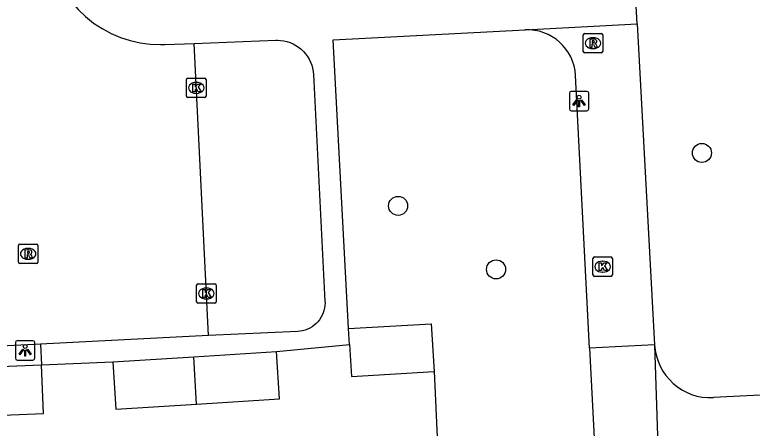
# Model space of a CAD drawing. Extents: x 161084 to 161928, y 385355 to 386522.
# Drawn here: x 161529.89 to 161567.76, y 385641 to 385662.25 of the extents above; entities that cross this region are included whole.
import ezdxf

# ---------------------------------------------------------------- set-up
doc = ezdxf.new("R2010")
doc.units = 0
for name, color, linetype in [('IMGEO_Boom', 7, 'Continuous'), ('IMGEO_Groenvoorziening', 7, 'Continuous'), ('IMGEO_Hek', 7, 'Continuous'), ('IMGEO_Kolk', 7, 'Continuous'), ('IMGEO_Lichtpunt', 7, 'Continuous'), ('IMGEO_Pand', 7, 'Continuous'), ('IMGEO_Rijbaan_lokaal_open', 7, 'Continuous'), ('IMGEO_Rioolput', 7, 'Continuous'), ('IMGEO_Voetpad_open', 7, 'Continuous')]:
    doc.layers.add(name, color=color, linetype=linetype)

msp = doc.modelspace()

# ---------------------------------------------------------------- linework, layer by layer
at = {"layer": 'IMGEO_Boom'}
for centre in [(161565.173, 385655.147), (161549.573, 385652.426), (161554.602, 385649.164)]:
    msp.add_circle(centre, 0.489, dxfattribs=at)
at = {"layer": 'IMGEO_Groenvoorziening'}
msp.add_lwpolyline([(161551.419, 385643.911), (161551.859, 385634.543)], dxfattribs=at)
at = {"layer": 'IMGEO_Hek'}
msp.add_lwpolyline([(161551.419, 385643.911), (161551.859, 385634.543)], dxfattribs=at)
at = {"layer": 'IMGEO_Kolk'}
for p, q in [((161538.708, 385658.064), (161538.708, 385658.916)), ((161538.783, 385658.99), (161539.635, 385658.99)), ((161539.196, 385658.77), (161539.221, 385658.77)), ((161539.709, 385658.916), (161539.709, 385658.064)), ((161539.635, 385657.99), (161538.783, 385657.99)), ((161539.219, 385658.21), (161539.194, 385658.21)), ((161559.575, 385648.876), (161559.575, 385649.728)), ((161559.65, 385649.802), (161560.502, 385649.802)), ((161560.063, 385649.582), (161560.088, 385649.582)), ((161560.576, 385649.728), (161560.576, 385648.876)), ((161560.086, 385649.022), (161560.061, 385649.022)), ((161539.304, 385648.426), (161540.156, 385648.426)), ((161560.502, 385648.802), (161559.65, 385648.802)), ((161539.229, 385647.5), (161539.229, 385648.352)), ((161539.717, 385648.206), (161539.742, 385648.206)), ((161540.23, 385648.352), (161540.23, 385647.5)), ((161540.156, 385647.426), (161539.304, 385647.426)), ((161539.74, 385647.646), (161539.715, 385647.646))]:
    msp.add_line(p, q, dxfattribs=at)
for points in [[(161538.708, 385658.064), (161538.708, 385658.916)], [(161538.783, 385658.99), (161539.635, 385658.99)], [(161539.029, 385658.69), (161539.152, 385658.69), (161539.152, 385658.539), (161539.282, 385658.69), (161539.446, 385658.69), (161539.3, 385658.539), (161539.453, 385658.29), (161539.301, 385658.29), (161539.216, 385658.454), (161539.152, 385658.387), (161539.152, 385658.29), (161539.029, 385658.29), (161539.029, 385658.69)], [(161539.709, 385658.916), (161539.709, 385658.064)], [(161539.635, 385657.99), (161538.783, 385657.99)], [(161559.575, 385648.876), (161559.575, 385649.728)], [(161559.65, 385649.802), (161560.502, 385649.802)], [(161560.576, 385649.728), (161560.576, 385648.876)], [(161559.896, 385649.502), (161560.019, 385649.502), (161560.019, 385649.351), (161560.149, 385649.502), (161560.313, 385649.502), (161560.167, 385649.351), (161560.32, 385649.102), (161560.168, 385649.102), (161560.083, 385649.266), (161560.019, 385649.199), (161560.019, 385649.102), (161559.896, 385649.102), (161559.896, 385649.502)], [(161539.304, 385648.426), (161540.156, 385648.426)], [(161560.502, 385648.802), (161559.65, 385648.802)], [(161539.229, 385647.5), (161539.229, 385648.352)], [(161539.55, 385648.126), (161539.673, 385648.126), (161539.673, 385647.975), (161539.803, 385648.126), (161539.967, 385648.126), (161539.821, 385647.975), (161539.974, 385647.726), (161539.822, 385647.726), (161539.737, 385647.89), (161539.673, 385647.823), (161539.673, 385647.726), (161539.55, 385647.726), (161539.55, 385648.126)], [(161540.23, 385648.352), (161540.23, 385647.5)], [(161540.156, 385647.426), (161539.304, 385647.426)]]:
    msp.add_lwpolyline(points, dxfattribs=at)
for centre, start, end in [((161538.785, 385658.914), 91.552, 178.448), ((161538.785, 385658.914), 91.552, 178.448), ((161539.633, 385658.914), 1.552, 88.448), ((161539.633, 385658.914), 1.552, 88.448), ((161538.785, 385658.066), 181.552, 268.448), ((161538.785, 385658.066), 181.552, 268.448), ((161539.633, 385658.066), 271.552, 358.448), ((161539.633, 385658.066), 271.552, 358.448), ((161559.652, 385649.726), 91.552, 178.448), ((161559.652, 385649.726), 91.552, 178.448), ((161560.5, 385649.726), 1.552, 88.448), ((161560.5, 385649.726), 1.552, 88.448), ((161559.652, 385648.878), 181.552, 268.448), ((161559.652, 385648.878), 181.552, 268.448), ((161560.5, 385648.878), 271.552, 358.448), ((161560.5, 385648.878), 271.552, 358.448), ((161539.306, 385648.35), 91.552, 178.448), ((161539.306, 385648.35), 91.552, 178.448), ((161540.154, 385648.35), 1.552, 88.448), ((161540.154, 385648.35), 1.552, 88.448), ((161539.306, 385647.502), 181.552, 268.448), ((161539.306, 385647.502), 181.552, 268.448), ((161540.154, 385647.502), 271.552, 358.448), ((161540.154, 385647.502), 271.552, 358.448)]:
    msp.add_arc(centre, 0.0765, start, end, dxfattribs=at)
for centre, major_axis, ratio, start_param, end_param in [((161539.195, 385658.49), (-0.387, 0.002), 0.722429, 4.712389, 7.853982), ((161539.22, 385658.49), (-0.39, 0.002), 0.717154, 1.570796, 4.712389), ((161560.062, 385649.302), (-0.387, 0.002), 0.722429, 4.712389, 7.853982), ((161560.087, 385649.302), (-0.39, 0.002), 0.717154, 1.570796, 4.712389), ((161539.716, 385647.926), (-0.387, 0.002), 0.722429, 4.712389, 7.853982), ((161539.741, 385647.926), (-0.39, 0.002), 0.717154, 1.570796, 4.712389)]:
    msp.add_ellipse(centre, major_axis=major_axis, ratio=ratio, start_param=start_param, end_param=end_param, dxfattribs=at)
at = {"layer": 'IMGEO_Lichtpunt'}
for p, q in [((161559.268, 385658.313), (161558.46, 385658.313)), ((161559.268, 385658.313), (161558.46, 385658.313)), ((161558.366, 385658.218), (161558.366, 385657.411)), ((161558.366, 385658.218), (161558.366, 385657.411)), ((161559.362, 385657.411), (161559.362, 385658.218)), ((161559.362, 385657.411), (161559.362, 385658.218)), ((161558.46, 385657.317), (161559.268, 385657.317)), ((161558.46, 385657.317), (161559.268, 385657.317)), ((161529.922, 385645.402), (161529.922, 385644.595)), ((161529.922, 385645.402), (161529.922, 385644.595)), ((161530.824, 385645.497), (161530.016, 385645.497)), ((161530.824, 385645.497), (161530.016, 385645.497)), ((161530.918, 385644.595), (161530.918, 385645.402)), ((161530.918, 385644.595), (161530.918, 385645.402)), ((161530.016, 385644.501), (161530.824, 385644.501)), ((161530.016, 385644.501), (161530.824, 385644.501))]:
    msp.add_line(p, q, dxfattribs=at)
for points in [[(161558.74, 385657.882), (161558.779, 385657.854), (161558.591, 385657.592), (161558.553, 385657.619), (161558.74, 385657.882)], [(161558.842, 385657.834), (161558.889, 385657.834), (161558.889, 385657.512), (161558.842, 385657.512), (161558.842, 385657.834)], [(161558.952, 385657.854), (161558.99, 385657.881), (161559.177, 385657.619), (161559.138, 385657.591), (161558.952, 385657.854)], [(161530.296, 385645.066), (161530.335, 385645.038), (161530.147, 385644.776), (161530.109, 385644.803), (161530.296, 385645.066)], [(161530.398, 385645.018), (161530.445, 385645.018), (161530.445, 385644.696), (161530.398, 385644.696), (161530.398, 385645.018)], [(161530.508, 385645.038), (161530.546, 385645.065), (161530.733, 385644.803), (161530.694, 385644.775), (161530.508, 385645.038)]]:
    msp.add_lwpolyline(points, dxfattribs=at)
for centre in [(161558.865, 385658.016), (161530.421, 385645.2)]:
    msp.add_circle(centre, 0.0994, dxfattribs=at)
for centre, start, end in [((161558.46, 385658.218), 90, 180), ((161558.46, 385658.218), 90, 180), ((161559.268, 385658.218), 0, 90), ((161559.268, 385658.218), 0, 90), ((161558.46, 385657.411), 180, 270), ((161558.46, 385657.411), 180, 270), ((161559.268, 385657.411), 270, 0), ((161559.268, 385657.411), 270, 360), ((161530.016, 385645.402), 90, 180), ((161530.016, 385645.402), 90, 180), ((161530.824, 385645.402), 0, 90), ((161530.824, 385645.402), 0, 90), ((161530.016, 385644.595), 180, 270), ((161530.016, 385644.595), 180, 270), ((161530.824, 385644.595), 270, 0), ((161530.824, 385644.595), 270, 360)]:
    msp.add_arc(centre, 0.0946, start, end, dxfattribs=at)
at = {"layer": 'IMGEO_Pand'}
for points in [[(161547.028, 385646.117), (161551.272, 385646.371), (161551.419, 385643.911)], [(161547.077, 385645.297), (161547.028, 385646.117)], [(161547.077, 385645.297), (161547.175, 385643.657), (161551.419, 385643.911)], [(161534.931, 385644.417), (161539.091, 385644.676)], [(161539.091, 385644.676), (161543.335, 385644.94)], [(161539.213, 385642.241), (161539.091, 385644.676)], [(161539.213, 385642.241), (161543.487, 385642.507), (161543.335, 385644.94)], [(161534.931, 385644.417), (161535.082, 385641.984), (161539.213, 385642.241)], [(161527.038, 385644.077), (161531.263, 385644.253)], [(161527.163, 385641.579), (161531.366, 385641.754), (161531.263, 385644.253)]]:
    msp.add_lwpolyline(points, dxfattribs=at)
at = {"layer": 'IMGEO_Rijbaan_lokaal_open'}
for points in [[(161531.187, 385672.772), (161531.516, 385666.285), (161531.566, 385665.763), (161531.662, 385665.247), (161531.803, 385664.742), (161531.99, 385664.252), (161532.219, 385663.78), (161532.49, 385663.33), (161532.799, 385662.907), (161533.146, 385662.513), (161533.526, 385662.151), (161533.937, 385661.825), (161534.375, 385661.537), (161534.837, 385661.289), (161535.32, 385661.083), (161535.819, 385660.922), (161536.33, 385660.805), (161536.85, 385660.735), (161537.374, 385660.712), (161537.602, 385660.716), (161539.095, 385660.775)], [(161539.836, 385645.763), (161539.095, 385660.775)], [(161539.836, 385645.763), (161531.212, 385645.323)], [(161531.212, 385645.323), (161520.057, 385644.753)]]:
    msp.add_lwpolyline(points, dxfattribs=at)
at = {"layer": 'IMGEO_Rioolput'}
for p, q in [((161559.079, 385660.365), (161559.079, 385661.217)), ((161559.154, 385661.291), (161560.006, 385661.291)), ((161559.567, 385661.071), (161559.592, 385661.071)), ((161560.08, 385661.217), (161560.08, 385660.365)), ((161560.006, 385660.291), (161559.154, 385660.291)), ((161559.59, 385660.511), (161559.565, 385660.511)), ((161530.076, 385649.533), (161530.076, 385650.385)), ((161530.151, 385650.459), (161531.003, 385650.459)), ((161531.077, 385650.385), (161531.077, 385649.533)), ((161530.564, 385650.239), (161530.589, 385650.239)), ((161530.587, 385649.679), (161530.562, 385649.679)), ((161531.003, 385649.459), (161530.151, 385649.459))]:
    msp.add_line(p, q, dxfattribs=at)
for points in [[(161559.079, 385660.365), (161559.079, 385661.217)], [(161559.154, 385661.291), (161560.006, 385661.291)], [(161559.668, 385660.989), (161559.416, 385660.991), (161559.416, 385660.591)], [(161560.08, 385661.217), (161560.08, 385660.365)], [(161559.416, 385660.591), (161559.54, 385660.591), (161559.54, 385660.753), (161559.551, 385660.753)], [(161559.594, 385660.91), (161559.54, 385660.91), (161559.54, 385660.829)], [(161559.54, 385660.829), (161559.592, 385660.829)], [(161559.598, 385660.724), (161559.669, 385660.591), (161559.809, 385660.591), (161559.744, 385660.717)], [(161560.006, 385660.291), (161559.154, 385660.291)], [(161530.076, 385649.533), (161530.076, 385650.385)], [(161530.151, 385650.459), (161531.003, 385650.459)], [(161531.077, 385650.385), (161531.077, 385649.533)], [(161530.665, 385650.157), (161530.413, 385650.159), (161530.413, 385649.759)], [(161530.591, 385650.078), (161530.537, 385650.078), (161530.537, 385649.997)], [(161530.537, 385649.997), (161530.589, 385649.997)], [(161530.413, 385649.759), (161530.537, 385649.759), (161530.537, 385649.921), (161530.548, 385649.921)], [(161530.595, 385649.892), (161530.666, 385649.759), (161530.806, 385649.759), (161530.741, 385649.885)], [(161531.003, 385649.459), (161530.151, 385649.459)]]:
    msp.add_lwpolyline(points, dxfattribs=at)
for centre, radius, start, end in [((161559.156, 385661.215), 0.0765, 91.552, 178.448), ((161559.156, 385661.215), 0.0765, 91.552, 178.448), ((161559.667, 385660.879), 0.109, 350.3612, 89.416), ((161560.004, 385661.215), 0.0765, 1.552, 88.448), ((161560.004, 385661.215), 0.0765, 1.552, 88.448), ((161559.55, 385660.7), 0.0533, 26.0293, 88.6989), ((161559.576, 385661.018), 0.19, 274.7715, 282.9687), ((161559.6, 385660.814), 0.0964, 77.0061, 93.1865), ((161559.614, 385660.871), 0.0378, 276.6634, 79.6772), ((161559.665, 385660.879), 0.112, 277.5842, 350.9817), ((161559.649, 385660.664), 0.108, 29.5134, 73.7905), ((161559.156, 385660.367), 0.0765, 181.552, 268.448), ((161559.156, 385660.367), 0.0765, 181.552, 268.448), ((161560.004, 385660.367), 0.0765, 271.552, 358.448), ((161560.004, 385660.367), 0.0765, 271.552, 358.448), ((161530.153, 385650.383), 0.0765, 91.552, 178.448), ((161530.153, 385650.383), 0.0765, 91.552, 178.448), ((161531.001, 385650.383), 0.0765, 1.552, 88.448), ((161531.001, 385650.383), 0.0765, 1.552, 88.448), ((161530.573, 385650.186), 0.19, 274.7715, 282.9687), ((161530.597, 385649.982), 0.0964, 77.0061, 93.1865), ((161530.611, 385650.039), 0.0378, 276.6634, 79.6772), ((161530.664, 385650.047), 0.109, 350.3612, 89.416), ((161530.662, 385650.047), 0.112, 277.5842, 350.9817), ((161530.547, 385649.868), 0.0533, 26.0293, 88.6989), ((161530.646, 385649.832), 0.108, 29.5134, 73.7905), ((161530.153, 385649.535), 0.0765, 181.552, 268.448), ((161530.153, 385649.535), 0.0765, 181.552, 268.448), ((161531.001, 385649.535), 0.0765, 271.552, 358.448), ((161531.001, 385649.535), 0.0765, 271.552, 358.448)]:
    msp.add_arc(centre, radius, start, end, dxfattribs=at)
for centre, major_axis, ratio, start_param, end_param in [((161559.566, 385660.791), (-0.387, 0.002), 0.722429, 4.712389, 7.853982), ((161559.591, 385660.791), (-0.39, 0.002), 0.717154, 1.570796, 4.712389), ((161530.563, 385649.959), (-0.387, 0.002), 0.722429, 4.712389, 7.853982), ((161530.588, 385649.959), (-0.39, 0.002), 0.717154, 1.570796, 4.712389)]:
    msp.add_ellipse(centre, major_axis=major_axis, ratio=ratio, start_param=start_param, end_param=end_param, dxfattribs=at)
at = {"layer": 'IMGEO_Voetpad_open'}
for points in [[(161561.842, 385661.79), (161561.708, 385664.233)], [(161556.089, 385661.475), (161561.842, 385661.79)], [(161561.842, 385661.79), (161562.745, 385645.284)], [(161547.028, 385646.117), (161546.24, 385660.963), (161556.089, 385661.475)], [(161539.095, 385660.775), (161543.3, 385660.937), (161543.372, 385660.938), (161543.538, 385660.931), (161543.703, 385660.909), (161543.866, 385660.872), (161544.024, 385660.821), (161544.177, 385660.755), (161544.324, 385660.677), (161544.463, 385660.586), (161544.593, 385660.482), (161544.714, 385660.367), (161544.824, 385660.242), (161544.922, 385660.108), (161545.008, 385659.966), (161545.081, 385659.816), (161545.14, 385659.66), (161545.185, 385659.5), (161545.215, 385659.337), (161545.231, 385659.171), (161545.818, 385647.525), (161545.82, 385647.442), (161545.813, 385647.309), (161545.795, 385647.178), (161545.765, 385647.049), (161545.723, 385646.924), (161545.671, 385646.802), (161545.608, 385646.686), (161545.534, 385646.576), (161545.452, 385646.473), (161545.36, 385646.377), (161545.26, 385646.29), (161545.153, 385646.213), (161545.039, 385646.145), (161544.92, 385646.088), (161544.796, 385646.041), (161544.668, 385646.006), (161544.538, 385645.983), (161544.406, 385645.971), (161539.836, 385645.763)], [(161559.408, 385645.113), (161558.69, 385659.134)], [(161531.212, 385645.323), (161531.263, 385644.253)], [(161543.335, 385644.94), (161547.077, 385645.297)], [(161562.745, 385645.284), (161559.408, 385645.113)], [(161559.408, 385645.113), (161560.439, 385624.977)], [(161562.745, 385645.284), (161563.031, 385636.465), (161563.04, 385636.396)], [(161531.263, 385644.253), (161534.931, 385644.417)], [(161575.329, 385643.064), (161565.773, 385642.571)]]:
    msp.add_lwpolyline(points, dxfattribs=at)
for centre, radius, start, end in [((161556.195, 385658.978), 2.5, 3.5857, 92.4375), ((161565.62, 385645.446), 2.879, 183.2269, 273.0543)]:
    msp.add_arc(centre, radius, start, end, dxfattribs=at)

doc.saveas('drawing.dxf')
